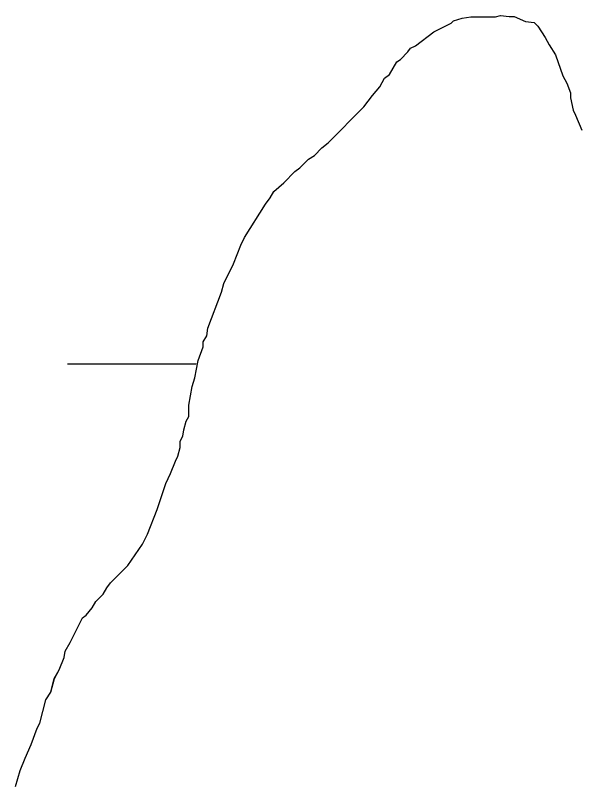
# Model space of a CAD drawing. Extents: x 3279314 to 3317160, y 734079 to 759431.
# Drawn here: x 3314434.7 to 3314573.8, y 742284.7 to 742476.3 of the extents above; entities that cross this region are included whole.
import ezdxf

# ---------------------------------------------------------------- set-up
doc = ezdxf.new("R2010")
doc.units = 0
for name, color, linetype in [('V-SITE-VEGE', 7, 'Continuous'), ('V-TOPO-SHOR', 7, 'Continuous'), ('V-WETL-SWMP', 7, 'Continuous')]:
    doc.layers.add(name, color=color, linetype=linetype)

msp = doc.modelspace()

# ---------------------------------------------------------------- linework, layer by layer
at = {"layer": 'V-SITE-VEGE'}
for p, q in [((3314542.91, 742474.38), (3314543.52, 742475)), ((3314543.52, 742475), (3314545.67, 742475.63)), ((3314545.67, 742475.63), (3314547.82, 742475.95)), ((3314547.82, 742475.95), (3314553.97, 742476)), ((3314553.97, 742476), (3314555.2, 742476.31)), ((3314555.2, 742476.31), (3314557.36, 742476.02)), ((3314557.36, 742476.02), (3314558.59, 742476.03)), ((3314558.59, 742476.03), (3314561.37, 742474.82)), ((3314561.37, 742474.82), (3314563.52, 742474.52)), ((3314538.61, 742472.2), (3314542.91, 742474.38)), ((3314563.52, 742474.52), (3314564.45, 742473.61)), ((3314564.45, 742473.61), (3314566.32, 742470.85)), ((3314534.02, 742468.78), (3314538.61, 742472.2)), ((3314566.32, 742470.85), (3314567.25, 742469.01)), ((3314567.25, 742469.01), (3314568.81, 742466.56)), ((3314530.35, 742465.37), (3314532.19, 742467.23)), ((3314532.19, 742467.23), (3314532.79, 742468.16)), ((3314532.79, 742468.16), (3314534.02, 742468.78)), ((3314529.43, 742464.75), (3314530.35, 742465.37)), ((3314568.81, 742466.56), (3314570.69, 742461.34)), ((3314527.61, 742461.66), (3314529.43, 742464.75)), ((3314526.38, 742460.73), (3314527.61, 742461.66)), ((3314570.69, 742461.34), (3314571.63, 742459.5)), ((3314525.17, 742458.57), (3314526.38, 742460.73)), ((3314571.63, 742459.5), (3314572.57, 742457.04)), ((3314523.34, 742456.4), (3314525.17, 742458.57)), ((3314521.2, 742453.62), (3314523.34, 742456.4)), ((3314572.57, 742457.04), (3314572.58, 742455.81)), ((3314572.58, 742455.81), (3314573.21, 742452.74)), ((3314512.34, 742444.63), (3314521.2, 742453.62)), ((3314573.21, 742452.74), (3314573.83, 742451.52)), ((3314573.83, 742451.52), (3314575.4, 742447.83)), ((3314510.81, 742443.39), (3314512.34, 742444.63)), ((3314508.97, 742441.54), (3314510.81, 742443.39)), ((3314505.3, 742438.43), (3314507.44, 742440.6)), ((3314507.44, 742440.6), (3314508.97, 742441.54)), ((3314504.08, 742437.5), (3314505.3, 742438.43)), ((3314501.33, 742434.71), (3314504.08, 742437.5)), ((3314498.88, 742432.54), (3314501.33, 742434.71)), ((3314497.97, 742431), (3314498.88, 742432.54)), ((3314496.75, 742429.45), (3314497.97, 742431)), ((3314491.57, 742421.11), (3314496.75, 742429.45)), ((3314490.66, 742419.25), (3314491.57, 742421.11)), ((3314488.85, 742414.63), (3314490.66, 742419.25)), ((3314486.42, 742409.69), (3314488.85, 742414.63)), ((3314485.82, 742407.53), (3314486.42, 742409.69)), ((3314482.5, 742398.58), (3314485.82, 742407.53)), ((3314482.2, 742396.73), (3314482.5, 742398.58)), ((3314481.29, 742395.19), (3314482.2, 742396.73)), ((3314481.29, 742393.96), (3314481.29, 742395.19)), ((3314480.09, 742390.56), (3314481.29, 742393.96)), ((3314479.19, 742386.25), (3314480.09, 742390.56)), ((3314478.59, 742384.09), (3314479.19, 742386.25)), ((3314477.7, 742379.47), (3314478.59, 742384.09)), ((3314477.72, 742376.7), (3314477.7, 742379.47)), ((3314476.51, 742373.31), (3314477.11, 742375.46)), ((3314477.11, 742375.46), (3314477.72, 742376.7)), ((3314476.21, 742371.77), (3314476.51, 742373.31)), ((3314475.61, 742370.53), (3314476.21, 742371.77)), ((3314475.62, 742368.99), (3314475.61, 742370.53)), ((3314475.02, 742366.84), (3314475.62, 742368.99)), ((3314473.2, 742362.52), (3314474.41, 742365.6)), ((3314474.41, 742365.6), (3314475.02, 742366.84)), ((3314471.99, 742360.05), (3314473.2, 742362.52)), ((3314469.88, 742353.57), (3314471.99, 742360.05)), ((3314467.46, 742347.4), (3314469.88, 742353.57)), ((3314466.24, 742344.93), (3314467.46, 742347.4)), ((3314462.59, 742339.67), (3314466.24, 742344.93)), ((3314458.31, 742335.33), (3314462.59, 742339.67)), ((3314457.39, 742334.1), (3314458.31, 742335.33)), ((3314456.48, 742332.55), (3314457.39, 742334.1)), ((3314454.65, 742330.69), (3314456.48, 742332.55)), ((3314452.21, 742327.29), (3314453.73, 742329.15)), ((3314453.73, 742329.15), (3314454.65, 742330.69)), ((3314451.29, 742326.67), (3314452.21, 742327.29)), ((3314448.25, 742320.5), (3314451.29, 742326.67)), ((3314447.04, 742318.33), (3314448.25, 742320.5)), ((3314446.74, 742316.79), (3314447.04, 742318.33)), ((3314445.53, 742313.71), (3314446.74, 742316.79)), ((3314444.31, 742311.54), (3314445.53, 742313.71)), ((3314443.42, 742308.15), (3314444.31, 742311.54)), ((3314442.19, 742306.3), (3314443.42, 742308.15)), ((3314440.7, 742300.44), (3314442.19, 742306.3)), ((3314440.09, 742299.21), (3314440.7, 742300.44)), ((3314438.58, 742295.2), (3314440.09, 742299.21)), ((3314437.06, 742291.8), (3314438.58, 742295.2)), ((3314435.85, 742288.71), (3314437.06, 742291.8)), ((3314434.65, 742284.71), (3314435.85, 742288.71))]:
    msp.add_line(p, q, dxfattribs=at)
at = {"layer": 'V-TOPO-SHOR'}
for p, q in [((3314542.91, 742474.38), (3314543.52, 742475)), ((3314543.52, 742475), (3314545.67, 742475.63)), ((3314545.67, 742475.63), (3314547.82, 742475.95)), ((3314547.82, 742475.95), (3314553.97, 742476)), ((3314553.97, 742476), (3314555.2, 742476.31)), ((3314555.2, 742476.31), (3314557.36, 742476.02)), ((3314557.36, 742476.02), (3314558.59, 742476.03)), ((3314558.59, 742476.03), (3314561.37, 742474.82)), ((3314561.37, 742474.82), (3314563.52, 742474.52)), ((3314538.61, 742472.2), (3314542.91, 742474.38)), ((3314563.52, 742474.52), (3314564.45, 742473.61)), ((3314564.45, 742473.61), (3314566.32, 742470.85)), ((3314534.02, 742468.78), (3314538.61, 742472.2)), ((3314566.32, 742470.85), (3314567.25, 742469.01)), ((3314567.25, 742469.01), (3314568.81, 742466.56)), ((3314530.35, 742465.37), (3314532.19, 742467.23)), ((3314532.19, 742467.23), (3314532.79, 742468.16)), ((3314532.79, 742468.16), (3314534.02, 742468.78)), ((3314529.43, 742464.75), (3314530.35, 742465.37)), ((3314568.81, 742466.56), (3314570.69, 742461.34)), ((3314527.61, 742461.66), (3314529.43, 742464.75)), ((3314526.38, 742460.73), (3314527.61, 742461.66)), ((3314570.69, 742461.34), (3314571.63, 742459.5)), ((3314525.17, 742458.57), (3314526.38, 742460.73)), ((3314571.63, 742459.5), (3314572.57, 742457.04)), ((3314523.34, 742456.4), (3314525.17, 742458.57)), ((3314521.2, 742453.62), (3314523.34, 742456.4)), ((3314572.57, 742457.04), (3314572.58, 742455.81)), ((3314572.58, 742455.81), (3314573.21, 742452.74)), ((3314512.34, 742444.63), (3314521.2, 742453.62)), ((3314573.21, 742452.74), (3314573.83, 742451.52)), ((3314573.83, 742451.52), (3314575.4, 742447.83)), ((3314510.81, 742443.39), (3314512.34, 742444.63)), ((3314508.97, 742441.54), (3314510.81, 742443.39)), ((3314505.3, 742438.43), (3314507.44, 742440.6)), ((3314507.44, 742440.6), (3314508.97, 742441.54)), ((3314504.08, 742437.5), (3314505.3, 742438.43)), ((3314501.33, 742434.71), (3314504.08, 742437.5)), ((3314498.88, 742432.54), (3314501.33, 742434.71)), ((3314497.97, 742431), (3314498.88, 742432.54)), ((3314496.75, 742429.45), (3314497.97, 742431)), ((3314491.57, 742421.11), (3314496.75, 742429.45)), ((3314490.66, 742419.25), (3314491.57, 742421.11)), ((3314488.85, 742414.63), (3314490.66, 742419.25)), ((3314486.42, 742409.69), (3314488.85, 742414.63)), ((3314485.82, 742407.53), (3314486.42, 742409.69)), ((3314482.5, 742398.58), (3314485.82, 742407.53)), ((3314482.2, 742396.73), (3314482.5, 742398.58)), ((3314481.29, 742395.19), (3314482.2, 742396.73)), ((3314481.29, 742393.96), (3314481.29, 742395.19)), ((3314480.09, 742390.56), (3314481.29, 742393.96)), ((3314479.19, 742386.25), (3314480.09, 742390.56)), ((3314478.59, 742384.09), (3314479.19, 742386.25)), ((3314477.7, 742379.47), (3314478.59, 742384.09)), ((3314477.72, 742376.7), (3314477.7, 742379.47)), ((3314476.51, 742373.31), (3314477.11, 742375.46)), ((3314477.11, 742375.46), (3314477.72, 742376.7)), ((3314476.21, 742371.77), (3314476.51, 742373.31)), ((3314475.61, 742370.53), (3314476.21, 742371.77)), ((3314475.62, 742368.99), (3314475.61, 742370.53)), ((3314475.02, 742366.84), (3314475.62, 742368.99)), ((3314473.2, 742362.52), (3314474.41, 742365.6)), ((3314474.41, 742365.6), (3314475.02, 742366.84)), ((3314471.99, 742360.05), (3314473.2, 742362.52)), ((3314469.88, 742353.57), (3314471.99, 742360.05)), ((3314467.46, 742347.4), (3314469.88, 742353.57)), ((3314466.24, 742344.93), (3314467.46, 742347.4)), ((3314462.59, 742339.67), (3314466.24, 742344.93)), ((3314458.31, 742335.33), (3314462.59, 742339.67)), ((3314457.39, 742334.1), (3314458.31, 742335.33)), ((3314456.48, 742332.55), (3314457.39, 742334.1)), ((3314454.65, 742330.69), (3314456.48, 742332.55)), ((3314452.21, 742327.29), (3314453.73, 742329.15)), ((3314453.73, 742329.15), (3314454.65, 742330.69)), ((3314451.29, 742326.67), (3314452.21, 742327.29)), ((3314448.25, 742320.5), (3314451.29, 742326.67)), ((3314447.04, 742318.33), (3314448.25, 742320.5)), ((3314446.74, 742316.79), (3314447.04, 742318.33)), ((3314445.53, 742313.71), (3314446.74, 742316.79)), ((3314444.31, 742311.54), (3314445.53, 742313.71)), ((3314443.42, 742308.15), (3314444.31, 742311.54)), ((3314442.19, 742306.3), (3314443.42, 742308.15)), ((3314440.7, 742300.44), (3314442.19, 742306.3)), ((3314440.09, 742299.21), (3314440.7, 742300.44)), ((3314438.58, 742295.2), (3314440.09, 742299.21)), ((3314437.06, 742291.8), (3314438.58, 742295.2)), ((3314435.85, 742288.71), (3314437.06, 742291.8)), ((3314434.65, 742284.71), (3314435.85, 742288.71))]:
    msp.add_line(p, q, dxfattribs=at)
at = {"layer": 'V-WETL-SWMP'}
for p, q in [((3314542.91, 742474.38), (3314543.52, 742475)), ((3314542.91, 742474.38), (3314543.52, 742475)), ((3314543.52, 742475), (3314545.67, 742475.63)), ((3314543.52, 742475), (3314545.67, 742475.63)), ((3314545.67, 742475.63), (3314547.82, 742475.96)), ((3314545.67, 742475.63), (3314547.82, 742475.96)), ((3314547.82, 742475.96), (3314553.97, 742476)), ((3314547.82, 742475.96), (3314553.97, 742476)), ((3314553.97, 742476), (3314555.2, 742476.31)), ((3314553.97, 742476), (3314555.2, 742476.31)), ((3314555.2, 742476.31), (3314557.36, 742476.02)), ((3314555.2, 742476.31), (3314557.36, 742476.02)), ((3314557.36, 742476.02), (3314558.59, 742476.03)), ((3314557.36, 742476.02), (3314558.59, 742476.03)), ((3314558.59, 742476.03), (3314561.37, 742474.82)), ((3314558.59, 742476.03), (3314561.37, 742474.82)), ((3314561.37, 742474.82), (3314563.52, 742474.52)), ((3314561.37, 742474.82), (3314563.52, 742474.52)), ((3314538.62, 742472.2), (3314542.91, 742474.38)), ((3314538.62, 742472.2), (3314542.91, 742474.38)), ((3314563.52, 742474.52), (3314564.45, 742473.61)), ((3314563.52, 742474.52), (3314564.45, 742473.61)), ((3314564.45, 742473.61), (3314566.32, 742470.85)), ((3314564.45, 742473.61), (3314566.32, 742470.85)), ((3314534.02, 742468.78), (3314538.62, 742472.2)), ((3314534.02, 742468.78), (3314538.62, 742472.2)), ((3314566.32, 742470.85), (3314567.25, 742469.01)), ((3314566.32, 742470.85), (3314567.25, 742469.01)), ((3314567.25, 742469.01), (3314568.81, 742466.56)), ((3314567.25, 742469.01), (3314568.81, 742466.56)), ((3314530.35, 742465.37), (3314532.19, 742467.23)), ((3314530.35, 742465.37), (3314532.19, 742467.23)), ((3314532.19, 742467.23), (3314532.8, 742468.16)), ((3314532.19, 742467.23), (3314532.8, 742468.16)), ((3314532.8, 742468.16), (3314534.02, 742468.78)), ((3314532.8, 742468.16), (3314534.02, 742468.78)), ((3314529.43, 742464.75), (3314530.35, 742465.37)), ((3314529.43, 742464.75), (3314530.35, 742465.37)), ((3314568.81, 742466.56), (3314570.69, 742461.34)), ((3314568.81, 742466.56), (3314570.69, 742461.34)), ((3314527.61, 742461.66), (3314529.43, 742464.75)), ((3314527.61, 742461.66), (3314529.43, 742464.75)), ((3314526.38, 742460.73), (3314527.61, 742461.66)), ((3314526.38, 742460.73), (3314527.61, 742461.66)), ((3314570.69, 742461.34), (3314571.63, 742459.5)), ((3314570.69, 742461.34), (3314571.63, 742459.5)), ((3314525.17, 742458.57), (3314526.38, 742460.73)), ((3314525.17, 742458.57), (3314526.38, 742460.73)), ((3314571.63, 742459.5), (3314572.57, 742457.04)), ((3314571.63, 742459.5), (3314572.57, 742457.04)), ((3314523.34, 742456.4), (3314525.17, 742458.57)), ((3314523.34, 742456.4), (3314525.17, 742458.57)), ((3314521.2, 742453.62), (3314523.34, 742456.4)), ((3314521.2, 742453.62), (3314523.34, 742456.4)), ((3314572.57, 742457.04), (3314572.58, 742455.81)), ((3314572.57, 742457.04), (3314572.58, 742455.81)), ((3314572.58, 742455.81), (3314573.21, 742452.74)), ((3314572.58, 742455.81), (3314573.21, 742452.74)), ((3314512.34, 742444.63), (3314521.2, 742453.62)), ((3314512.34, 742444.63), (3314521.2, 742453.62)), ((3314573.21, 742452.74), (3314573.84, 742451.51)), ((3314573.21, 742452.74), (3314573.84, 742451.51)), ((3314510.81, 742443.39), (3314512.34, 742444.63)), ((3314510.81, 742443.39), (3314512.34, 742444.63)), ((3314508.98, 742441.53), (3314510.81, 742443.39)), ((3314508.98, 742441.53), (3314510.81, 742443.39)), ((3314505.3, 742438.43), (3314507.44, 742440.6)), ((3314505.3, 742438.43), (3314507.44, 742440.6)), ((3314507.44, 742440.6), (3314508.98, 742441.53)), ((3314507.44, 742440.6), (3314508.98, 742441.53)), ((3314504.08, 742437.5), (3314505.3, 742438.43)), ((3314504.08, 742437.5), (3314505.3, 742438.43)), ((3314501.33, 742434.71), (3314504.08, 742437.5)), ((3314501.33, 742434.71), (3314504.08, 742437.5)), ((3314498.88, 742432.54), (3314501.33, 742434.71)), ((3314498.88, 742432.54), (3314501.33, 742434.71)), ((3314497.97, 742431), (3314498.88, 742432.54)), ((3314497.97, 742431), (3314498.88, 742432.54)), ((3314496.75, 742429.45), (3314497.97, 742431)), ((3314496.75, 742429.45), (3314497.97, 742431)), ((3314491.57, 742421.11), (3314496.75, 742429.45)), ((3314491.57, 742421.11), (3314496.75, 742429.45)), ((3314490.66, 742419.25), (3314491.57, 742421.11)), ((3314490.66, 742419.25), (3314491.57, 742421.11)), ((3314488.85, 742414.63), (3314490.66, 742419.25)), ((3314488.85, 742414.63), (3314490.66, 742419.25)), ((3314486.42, 742409.69), (3314488.85, 742414.63)), ((3314486.42, 742409.69), (3314488.85, 742414.63)), ((3314485.82, 742407.53), (3314486.42, 742409.69)), ((3314485.82, 742407.53), (3314486.42, 742409.69)), ((3314482.5, 742398.58), (3314485.82, 742407.53)), ((3314482.5, 742398.58), (3314485.82, 742407.53)), ((3314482.2, 742396.73), (3314482.5, 742398.58)), ((3314482.2, 742396.73), (3314482.5, 742398.58)), ((3314481.29, 742395.19), (3314482.2, 742396.73)), ((3314481.29, 742395.19), (3314482.2, 742396.73)), ((3314481.3, 742393.96), (3314481.29, 742395.19)), ((3314481.3, 742393.96), (3314481.29, 742395.19)), ((3314480.09, 742390.56), (3314481.3, 742393.96)), ((3314480.09, 742390.56), (3314481.3, 742393.96)), ((3314479.19, 742386.25), (3314480.09, 742390.56)), ((3314479.19, 742386.25), (3314480.09, 742390.56)), ((3314447.56, 742389.73), (3314479.56, 742389.75)), ((3314478.59, 742384.09), (3314479.19, 742386.25)), ((3314478.59, 742384.09), (3314479.19, 742386.25)), ((3314477.7, 742379.47), (3314478.59, 742384.09)), ((3314477.7, 742379.47), (3314478.59, 742384.09)), ((3314477.72, 742376.7), (3314477.7, 742379.47)), ((3314477.72, 742376.7), (3314477.7, 742379.47)), ((3314476.51, 742373.31), (3314477.11, 742375.46)), ((3314476.51, 742373.31), (3314477.11, 742375.46)), ((3314477.11, 742375.46), (3314477.72, 742376.7)), ((3314477.11, 742375.46), (3314477.72, 742376.7)), ((3314476.22, 742371.77), (3314476.51, 742373.31)), ((3314476.22, 742371.77), (3314476.51, 742373.31)), ((3314475.61, 742370.53), (3314476.22, 742371.77)), ((3314475.61, 742370.53), (3314476.22, 742371.77)), ((3314475.62, 742368.99), (3314475.61, 742370.53)), ((3314475.62, 742368.99), (3314475.61, 742370.53)), ((3314475.02, 742366.83), (3314475.62, 742368.99)), ((3314475.02, 742366.83), (3314475.62, 742368.99)), ((3314473.2, 742362.51), (3314474.41, 742365.6)), ((3314473.2, 742362.51), (3314474.41, 742365.6)), ((3314474.41, 742365.6), (3314475.02, 742366.83)), ((3314474.41, 742365.6), (3314475.02, 742366.83)), ((3314471.99, 742360.04), (3314473.2, 742362.51)), ((3314471.99, 742360.04), (3314473.2, 742362.51)), ((3314469.88, 742353.57), (3314471.99, 742360.04)), ((3314469.88, 742353.57), (3314471.99, 742360.04)), ((3314467.46, 742347.4), (3314469.88, 742353.57)), ((3314467.46, 742347.4), (3314469.88, 742353.57)), ((3314466.24, 742344.93), (3314467.46, 742347.4)), ((3314466.24, 742344.93), (3314467.46, 742347.4)), ((3314462.59, 742339.67), (3314466.24, 742344.93)), ((3314462.59, 742339.67), (3314466.24, 742344.93)), ((3314458.31, 742335.33), (3314462.59, 742339.67)), ((3314458.31, 742335.33), (3314462.59, 742339.67)), ((3314457.39, 742334.1), (3314458.31, 742335.33)), ((3314457.39, 742334.1), (3314458.31, 742335.33)), ((3314456.48, 742332.55), (3314457.39, 742334.1)), ((3314456.48, 742332.55), (3314457.39, 742334.1)), ((3314454.65, 742330.69), (3314456.48, 742332.55)), ((3314454.65, 742330.69), (3314456.48, 742332.55)), ((3314452.21, 742327.29), (3314453.73, 742329.15)), ((3314452.21, 742327.29), (3314453.73, 742329.15)), ((3314453.73, 742329.15), (3314454.65, 742330.69)), ((3314453.73, 742329.15), (3314454.65, 742330.69)), ((3314451.29, 742326.67), (3314452.21, 742327.29)), ((3314451.29, 742326.67), (3314452.21, 742327.29)), ((3314448.25, 742320.49), (3314451.29, 742326.67)), ((3314448.25, 742320.49), (3314451.29, 742326.67)), ((3314447.04, 742318.33), (3314448.25, 742320.49)), ((3314447.04, 742318.33), (3314448.25, 742320.49)), ((3314446.74, 742316.79), (3314447.04, 742318.33)), ((3314446.74, 742316.79), (3314447.04, 742318.33)), ((3314445.53, 742313.71), (3314446.74, 742316.79)), ((3314445.53, 742313.71), (3314446.74, 742316.79)), ((3314444.32, 742311.54), (3314445.53, 742313.71)), ((3314444.32, 742311.54), (3314445.53, 742313.71)), ((3314443.42, 742308.15), (3314444.32, 742311.54)), ((3314443.42, 742308.15), (3314444.32, 742311.54)), ((3314442.2, 742306.3), (3314443.42, 742308.15)), ((3314442.2, 742306.3), (3314443.42, 742308.15)), ((3314440.7, 742300.44), (3314442.2, 742306.3)), ((3314440.7, 742300.44), (3314442.2, 742306.3)), ((3314440.09, 742299.21), (3314440.7, 742300.44)), ((3314440.09, 742299.21), (3314440.7, 742300.44)), ((3314438.58, 742295.2), (3314440.09, 742299.21)), ((3314438.58, 742295.2), (3314440.09, 742299.21)), ((3314437.06, 742291.8), (3314438.58, 742295.2)), ((3314437.06, 742291.8), (3314438.58, 742295.2)), ((3314435.85, 742288.71), (3314437.06, 742291.8)), ((3314435.85, 742288.71), (3314437.06, 742291.8)), ((3314434.65, 742284.71), (3314435.85, 742288.71)), ((3314434.65, 742284.71), (3314435.85, 742288.71))]:
    msp.add_line(p, q, dxfattribs=at)

doc.saveas('drawing.dxf')
